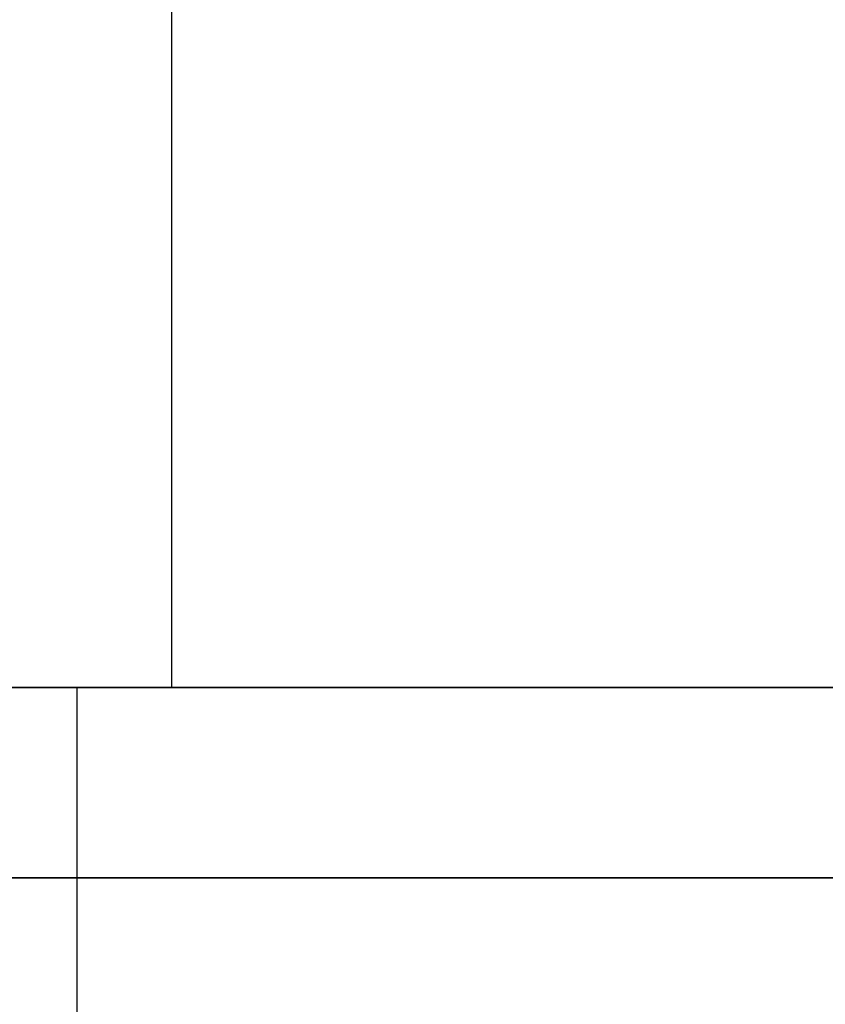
# Model space of a CAD drawing. Header units: millimetres. Extents: x -65 to 65, y -196 to 80.
# Tile 626 of 656: x 4.65 to 11, y -186.5 to -178.74. Entities that reach past the tile are written whole.
import ezdxf

# ---------------------------------------------------------------- set-up
doc = ezdxf.new("R2010")
doc.units = ezdxf.units.MM
doc.header["$MEASUREMENT"] = 0
doc.layers.add('IGES level 0', color=7, linetype='Continuous', true_color=0xa0a0a0)

msp = doc.modelspace()

# ---------------------------------------------------------------- linework, layer by layer
at = {"layer": 'IGES level 0'}
for p, q in [((5.85, -184), (5.85, -80)), ((4.65, -184), (5.85, -184)), ((5.1, -184), (5.1, -189)), ((5.1, -184), (65, -184))]:
    msp.add_line(p, q, dxfattribs=at)
at = {"layer": 'IGES level 0', "extrusion": (0, 1, 0)}
for centre, radius in [((0, 0, -184), 65), ((0, 0, -184), 5.85), ((0, 0, -184), 5.1), ((0, 0, -185.5), 65)]:
    msp.add_circle(centre, radius, dxfattribs=at)
at = {"layer": 'IGES level 0', "extrusion": (4.37257e-16, 1, 0)}
msp.add_circle((0, 0, -184), 65, dxfattribs=at)
at = {"layer": 'IGES level 0', "extrusion": (-4.85841e-15, 1, 0)}
msp.add_circle((0, 0, -184), 5.85, dxfattribs=at)
at = {"layer": 'IGES level 0', "extrusion": (-5.57288e-15, 1, 0)}
msp.add_circle((0, 0, -184), 5.1, dxfattribs=at)

doc.saveas('drawing.dxf')
